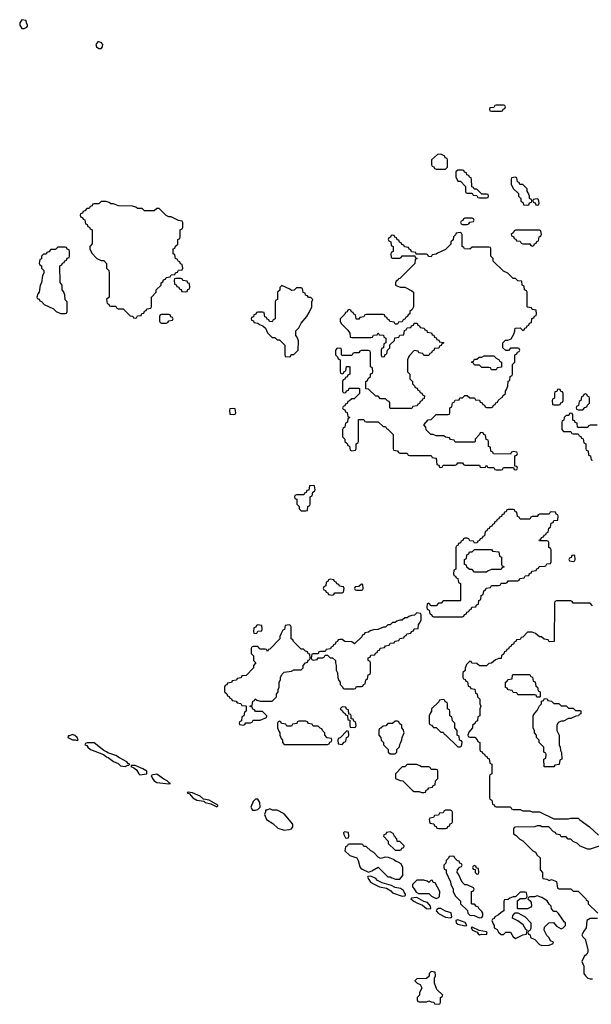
# Model space of a CAD drawing. Header units: inches. Extents: x 2701323 to 2964515, y 494916 to 722124.
# Tile 617 of 656: x 2861652 to 2866400, y 700994 to 709175. Entities that reach past the tile are written whole.
import ezdxf

# ---------------------------------------------------------------- set-up
doc = ezdxf.new("R2010")
doc.units = ezdxf.units.IN
doc.header["$MEASUREMENT"] = 0
doc.layers.add('C8760', color=7, linetype='Continuous')

msp = doc.modelspace()

# ---------------------------------------------------------------- linework, layer by layer
at = {"layer": 'C8760', "color": 2, "elevation": 2}
for points in [[(2861670, 709175.3), (2861652, 709150), (2861652, 709130), (2861670, 709102), (2861690, 709102), (2861710, 709114), (2861718, 709122), (2861718, 709130), (2861708.4, 709148.4), (2861706, 709170)], [(2862310, 708992.3), (2862302, 708990), (2862284.7, 708970), (2862291.3, 708950), (2862310, 708936), (2862330, 708936), (2862339.3, 708950), (2862342.7, 708970), (2862330, 708985.2)], [(2865670, 708466), (2865610, 708466), (2865598, 708462), (2865590, 708446), (2865558, 708442), (2865554, 708430), (2865558, 708418), (2865570, 708414), (2865650, 708414), (2865662, 708418), (2865667.3, 708432.7), (2865682, 708438), (2865686, 708450), (2865682, 708462)], [(2865150, 708058), (2865123.6, 708056.4), (2865074, 708010), (2865074, 707970), (2865078, 707958), (2865092.7, 707952.7), (2865098, 707938), (2865110, 707934), (2865190, 707934), (2865206, 707950), (2865206, 708010), (2865202, 708022), (2865187.3, 708027.3), (2865182, 708042)], [(2865330, 707926), (2865290, 707926), (2865274, 707910), (2865274, 707870), (2865290, 707834), (2865312.7, 707832.7), (2865354, 707790), (2865354, 707750), (2865358, 707738), (2865370, 707734), (2865410, 707734), (2865418, 707718), (2865450, 707714), (2865458, 707698), (2865470, 707694), (2865530, 707694), (2865542, 707698), (2865546, 707710), (2865542, 707722), (2865530, 707726), (2865490, 707726), (2865450, 707766), (2865427.3, 707767.3), (2865422, 707782), (2865407.3, 707787.3), (2865406, 707850), (2865402, 707862), (2865387.3, 707867.3), (2865382, 707882), (2865367.3, 707887.3), (2865362, 707902), (2865347.3, 707907.3), (2865342, 707922)], [(2865770, 707866), (2865738, 707862), (2865734, 707850), (2865734, 707810), (2865750, 707774), (2865794, 707730), (2865794, 707710), (2865814, 707690), (2865814, 707670), (2865832.7, 707652.7), (2865838, 707638), (2865870, 707634), (2865882, 707638), (2865887.3, 707652.7), (2865902, 707658), (2865906, 707670), (2865902, 707682), (2865886, 707690), (2865886, 707710), (2865876.4, 707736.4), (2865866, 707750), (2865866, 707770), (2865830, 707806), (2865807.3, 707807.3), (2865802, 707822), (2865787.3, 707827.3), (2865782, 707862)], [(2865950, 707686), (2865918, 707682), (2865914, 707670), (2865918, 707658), (2865932.7, 707652.7), (2865938, 707638), (2865950, 707634), (2865962, 707638), (2865966, 707650), (2865962, 707682)], [(2862370, 707666), (2862330, 707666), (2862310, 707646), (2862270, 707646), (2862258, 707642), (2862254, 707630), (2862238, 707622), (2862230, 707606), (2862210, 707606), (2862192.7, 707587.3), (2862178, 707582), (2862172.7, 707567.3), (2862158, 707562), (2862154, 707550), (2862158, 707538), (2862172.7, 707532.7), (2862178, 707518), (2862192.7, 707512.7), (2862198, 707478), (2862212.7, 707472.7), (2862218, 707458), (2862232.7, 707452.7), (2862238, 707438), (2862254, 707430), (2862252.7, 707312.7), (2862234, 707290), (2862234, 707270), (2862250, 707234), (2862294, 707190), (2862330, 707174), (2862350, 707174), (2862374, 707150), (2862374, 707110), (2862391.6, 707091.6), (2862394, 707070), (2862394, 706870), (2862374, 706850), (2862378, 706818), (2862392.7, 706812.7), (2862398, 706798), (2862410, 706794), (2862450, 706794), (2862458, 706778), (2862470, 706774), (2862512.7, 706772.7), (2862570, 706714), (2862592.7, 706712.7), (2862598, 706698), (2862610, 706694), (2862622, 706698), (2862630, 706714), (2862662, 706718), (2862667.3, 706732.7), (2862682, 706738), (2862687.3, 706752.7), (2862702, 706758), (2862707.3, 706772.7), (2862742, 706778), (2862746, 706790), (2862746, 706870), (2862786, 706910), (2862786, 706930), (2862826, 706970), (2862826, 706990), (2862842, 706998), (2862847.3, 707012.7), (2862862, 707018), (2862870, 707034), (2862902, 707038), (2862910, 707054), (2862942, 707058), (2862947.3, 707072.7), (2862962, 707078), (2862970, 707094), (2863002, 707098), (2863006, 707110), (2863002, 707142), (2862987.3, 707147.3), (2862982, 707162), (2862970, 707166), (2862962, 707182), (2862946, 707190), (2862942, 707222), (2862926, 707230), (2862926, 707270), (2862942, 707278), (2862947.3, 707292.7), (2862966, 707310), (2862966, 707350), (2862982, 707358), (2862986, 707370), (2862986, 707430), (2863002, 707438), (2863006, 707450), (2863006, 707490), (2863002, 707502), (2862970, 707506), (2862910, 707538), (2862890, 707538), (2862868.4, 707548.4), (2862810, 707606), (2862790, 707606), (2862770, 707586), (2862690, 707586), (2862670, 707606), (2862630, 707606), (2862616.4, 707616.4), (2862590, 707626), (2862472.7, 707627.3), (2862430, 707646), (2862410, 707646), (2862396.4, 707656.4)], [(2865410, 707526), (2865350, 707526), (2865338, 707522), (2865332.7, 707507.3), (2865318, 707502), (2865314, 707490), (2865318, 707478), (2865330, 707474), (2865370, 707474), (2865382, 707478), (2865390, 707494), (2865422, 707498), (2865426, 707510), (2865422, 707522)], [(2865310, 707406), (2865278, 707402), (2865272.7, 707387.3), (2865254, 707370), (2865252.7, 707347.3), (2865234, 707330), (2865234, 707310), (2865190, 707266), (2865123.6, 707236.4), (2865110, 707226), (2865078, 707222), (2865070, 707206), (2865047.3, 707207.3), (2865042, 707222), (2865030, 707226), (2864946, 707226), (2864942, 707242), (2864907.3, 707247.3), (2864902, 707262), (2864887.3, 707267.3), (2864882, 707282), (2864847.3, 707287.3), (2864842, 707302), (2864827.3, 707307.3), (2864822, 707322), (2864807.3, 707327.3), (2864802, 707342), (2864787.3, 707347.3), (2864782, 707362), (2864767.3, 707367.3), (2864762, 707382), (2864750, 707386), (2864738, 707382), (2864732.7, 707367.3), (2864718, 707362), (2864714, 707350), (2864718, 707338), (2864734, 707330), (2864738, 707298), (2864754, 707290), (2864754, 707250), (2864738, 707242), (2864734, 707230), (2864738, 707198), (2864750, 707194), (2864810, 707194), (2864822, 707198), (2864830, 707214), (2864934, 707214), (2864938, 707198), (2864954, 707190), (2864938, 707182), (2864934, 707150), (2864810, 707026), (2864798, 707022), (2864794, 707010), (2864778, 707002), (2864774, 706990), (2864774, 706970), (2864783.6, 706963.6), (2864812.7, 706952.7), (2864850, 706952), (2864910, 706922), (2864922, 706910), (2864922, 706790), (2864912.7, 706767.3), (2864894, 706750), (2864894, 706730), (2864878, 706722), (2864874, 706710), (2864858, 706702), (2864854, 706690), (2864838, 706682), (2864830, 706666), (2864798, 706662), (2864790, 706646), (2864770, 706646), (2864762, 706662), (2864727.3, 706667.3), (2864722, 706682), (2864707.3, 706687.3), (2864702, 706702), (2864687.3, 706707.3), (2864682, 706722), (2864670, 706726), (2864530, 706726), (2864518, 706722), (2864510, 706706), (2864478, 706702), (2864470, 706686), (2864450, 706686), (2864446, 706690), (2864442, 706722), (2864427.3, 706727.3), (2864422, 706742), (2864407.3, 706747.3), (2864402, 706762), (2864390, 706766), (2864378, 706762), (2864372.7, 706747.3), (2864358, 706742), (2864352.7, 706727.3), (2864314, 706690), (2864314, 706670), (2864322, 706650), (2864376.9, 706596.9), (2864394, 706570), (2864398, 706538), (2864410, 706534), (2864570, 706534), (2864582, 706538), (2864590, 706554), (2864622, 706558), (2864630, 706574), (2864638, 706558), (2864672.7, 706552.7), (2864678, 706538), (2864694, 706530), (2864694, 706490), (2864678, 706482), (2864674, 706450), (2864658, 706442), (2864654, 706430), (2864654, 706390), (2864658, 706378), (2864670, 706374), (2864682, 706378), (2864687.3, 706392.7), (2864702, 706398), (2864706, 706430), (2864726, 706450), (2864727.3, 706472.7), (2864766, 706510), (2864767.3, 706532.7), (2864802, 706538), (2864810, 706554), (2864842, 706558), (2864847.3, 706592.7), (2864862, 706598), (2864870, 706614), (2864902, 706618), (2864907.3, 706632.7), (2864922, 706638), (2864930, 706654), (2864952.7, 706652.7), (2864958, 706638), (2864972.7, 706632.7), (2864978, 706618), (2865012.7, 706612.7), (2865018, 706598), (2865032.7, 706592.7), (2865038, 706578), (2865072.7, 706572.7), (2865078, 706558), (2865092.7, 706552.7), (2865098, 706538), (2865112.7, 706532.7), (2865118, 706518), (2865132.7, 706512.7), (2865138, 706498), (2865170, 706494), (2865174, 706490), (2865158, 706482), (2865152.7, 706467.3), (2865138, 706462), (2865132.7, 706447.3), (2865098, 706442), (2865092.7, 706427.3), (2865078, 706422), (2865072.7, 706407.3), (2865058, 706402), (2865050, 706386), (2865010, 706386), (2865002, 706402), (2864967.3, 706407.3), (2864962, 706422), (2864930, 706426), (2864890, 706386), (2864882, 706370), (2864874, 706350), (2864874, 706250), (2864894, 706230), (2864894, 706190), (2864914, 706170), (2864914, 706150), (2864932.7, 706132.7), (2864938, 706118), (2864952.7, 706112.7), (2864958, 706098), (2864972.7, 706092.7), (2864978, 706078), (2864992.7, 706072.7), (2864998, 706058), (2865014, 706050), (2865012.7, 706027.3), (2864998, 706022), (2864992.7, 706007.3), (2864978, 706002), (2864972.7, 705987.3), (2864958, 705982), (2864952.7, 705967.3), (2864918, 705962), (2864910, 705946), (2864730, 705946), (2864726, 705950), (2864726, 705990), (2864722, 706002), (2864707.3, 706007.3), (2864690, 706026), (2864650, 706026), (2864630, 706046), (2864610, 706046), (2864550, 706106), (2864527.3, 706107.3), (2864526, 706170), (2864542, 706178), (2864547.3, 706192.7), (2864566, 706210), (2864567.3, 706232.7), (2864582, 706238), (2864586, 706250), (2864582, 706282), (2864566, 706290), (2864566, 706410), (2864562, 706422), (2864550, 706426), (2864490, 706426), (2864478, 706422), (2864470, 706406), (2864430, 706406), (2864418, 706402), (2864410, 706386), (2864330, 706386), (2864326, 706390), (2864326, 706430), (2864322, 706442), (2864290, 706446), (2864274, 706430), (2864274, 706390), (2864292.7, 706372.7), (2864298, 706358), (2864314, 706350), (2864314, 706250), (2864318, 706238), (2864330, 706234), (2864342, 706238), (2864347.3, 706252.7), (2864362, 706258), (2864367.3, 706292.7), (2864390, 706294), (2864394, 706290), (2864394, 706230), (2864378, 706222), (2864372.7, 706207.3), (2864358, 706202), (2864352.7, 706187.3), (2864338, 706182), (2864334, 706170), (2864334, 706090), (2864338, 706078), (2864350, 706074), (2864362, 706078), (2864367.3, 706092.7), (2864382, 706098), (2864390, 706114), (2864470, 706114), (2864474, 706110), (2864474, 706070), (2864430, 706026), (2864410, 706026), (2864392.7, 706007.3), (2864378, 706002), (2864372.7, 705987.3), (2864358, 705982), (2864352.7, 705967.3), (2864338, 705962), (2864334, 705950), (2864338, 705938), (2864352.7, 705932.7), (2864358, 705918), (2864372.7, 705912.7), (2864378, 705878), (2864394, 705870), (2864378, 705862), (2864374, 705830), (2864358, 705822), (2864354, 705790), (2864338, 705782), (2864334, 705770), (2864334, 705710), (2864354, 705690), (2864354, 705670), (2864372.7, 705652.7), (2864378, 705638), (2864392.7, 705632.7), (2864398, 705598), (2864410, 705594), (2864442, 705598), (2864446, 705610), (2864446, 705650), (2864462, 705658), (2864466, 705670), (2864467.3, 705852.7), (2864510, 705854), (2864518, 705838), (2864530, 705834), (2864630, 705834), (2864670, 705794), (2864690, 705794), (2864698, 705778), (2864710, 705774), (2864754, 705730), (2864754, 705610), (2864758, 705598), (2864790, 705594), (2864798, 705578), (2864810, 705574), (2864870, 705574), (2864878, 705558), (2864890, 705554), (2865070, 705554), (2865078, 705538), (2865112.7, 705532.7), (2865118, 705478), (2865132.7, 705472.7), (2865138, 705458), (2865150, 705454), (2865162, 705458), (2865170, 705474), (2865270, 705474), (2865282, 705478), (2865290, 705494), (2865330, 705494), (2865338, 705478), (2865350, 705474), (2865470, 705474), (2865478, 705458), (2865490, 705454), (2865522, 705458), (2865530, 705474), (2865538, 705458), (2865550, 705454), (2865590, 705454), (2865598, 705438), (2865610, 705434), (2865650, 705434), (2865662, 705438), (2865670, 705454), (2865754, 705454), (2865758, 705438), (2865770, 705434), (2865782, 705438), (2865786, 705450), (2865782, 705462), (2865766, 705466), (2865766, 705550), (2865782, 705558), (2865786, 705570), (2865782, 705582), (2865750, 705586), (2865738, 705582), (2865730, 705566), (2865587.3, 705567.3), (2865582, 705582), (2865566, 705590), (2865562, 705622), (2865546, 705630), (2865546, 705670), (2865542, 705682), (2865527.3, 705687.3), (2865522, 705722), (2865507.3, 705727.3), (2865502, 705742), (2865490, 705746), (2865478, 705742), (2865472.7, 705727.3), (2865434, 705690), (2865434, 705670), (2865430, 705666), (2865270, 705666), (2865262, 705682), (2865230, 705686), (2865222, 705702), (2865190, 705706), (2865176.4, 705716.4), (2865110, 705718), (2865087.3, 705727.3), (2865068.4, 705728.4), (2865028.7, 705768.7), (2865026, 705790), (2865008, 705810), (2865046, 705850), (2865070, 705854), (2865110, 705894), (2865210, 705894), (2865222, 705898), (2865226, 705910), (2865226, 705950), (2865242, 705958), (2865247.3, 705992.7), (2865262, 705998), (2865270, 706014), (2865302, 706018), (2865307.3, 706032.7), (2865330, 706034), (2865350, 706054), (2865370, 706054), (2865390, 706034), (2865430, 706034), (2865438, 706018), (2865472.7, 706012.7), (2865478, 705998), (2865492.7, 705992.7), (2865498, 705978), (2865512.7, 705972.7), (2865518, 705958), (2865530, 705954), (2865570, 705954), (2865582, 705958), (2865587.3, 705972.7), (2865602, 705978), (2865607.3, 705992.7), (2865622, 705998), (2865626, 706010), (2865650, 706034), (2865662, 706038), (2865666, 706050), (2865686, 706070), (2865686, 706090), (2865696.4, 706103.6), (2865706, 706130), (2865708.4, 706171.6), (2865722, 706178), (2865726, 706210), (2865742, 706218), (2865746, 706230), (2865746, 706310), (2865766, 706330), (2865766, 706390), (2865782, 706398), (2865787.3, 706412.7), (2865802, 706418), (2865806, 706430), (2865802, 706442), (2865790, 706446), (2865730, 706446), (2865712.7, 706427.3), (2865690, 706426), (2865666, 706450), (2865666, 706490), (2865688.4, 706511.6), (2865707.3, 706512.7), (2865735.3, 706524.7), (2865756.4, 706563.6), (2865766, 706590), (2865767.3, 706612.7), (2865810, 706614), (2865830, 706594), (2865842, 706598), (2865847.3, 706612.7), (2865862, 706618), (2865867.3, 706632.7), (2865882, 706638), (2865887.3, 706652.7), (2865902, 706658), (2865907.3, 706692.7), (2865922, 706698), (2865927.3, 706712.7), (2865942, 706718), (2865946, 706730), (2865942, 706762), (2865910, 706766), (2865902, 706782), (2865870, 706786), (2865866, 706790), (2865866, 706910), (2865862, 706922), (2865846, 706930), (2865842, 706962), (2865826, 706970), (2865822, 707002), (2865790, 707006), (2865770, 707026), (2865750, 707026), (2865706, 707070), (2865670, 707086), (2865586, 707170), (2865586, 707190), (2865566, 707210), (2865566, 707270), (2865562, 707282), (2865550, 707286), (2865410, 707286), (2865391.6, 707268.4), (2865346, 707270), (2865342, 707282), (2865326, 707290), (2865326, 707390), (2865322, 707402)], [(2865970, 707426), (2865770, 707426), (2865758, 707422), (2865752.7, 707407.3), (2865734, 707390), (2865738, 707378), (2865752.7, 707372.7), (2865758, 707358), (2865772.7, 707352.7), (2865778, 707338), (2865810, 707334), (2865818, 707318), (2865830, 707314), (2865890, 707314), (2865898, 707298), (2865910, 707294), (2865922, 707298), (2865927.3, 707312.7), (2865942, 707318), (2865947.3, 707332.7), (2865962, 707338), (2865966, 707370), (2865982, 707378), (2865986, 707390), (2865982, 707422)], [(2862030, 707286), (2861970, 707286), (2861950, 707266), (2861910, 707266), (2861892.7, 707247.3), (2861878, 707242), (2861872.7, 707227.3), (2861850, 707226), (2861834, 707210), (2861832.7, 707187.3), (2861818, 707182), (2861814, 707150), (2861818, 707138), (2861834, 707130), (2861834, 707110), (2861851.6, 707091.6), (2861852, 707070), (2861842, 707050), (2861834, 706990), (2861822, 706970), (2861814, 706910), (2861803.6, 706896.4), (2861794, 706870), (2861798, 706858), (2861812.7, 706852.7), (2861818, 706838), (2861832.7, 706832.7), (2861854, 706810), (2861931.6, 706771.6), (2861954, 706750), (2861990, 706734), (2862030, 706734), (2862042, 706738), (2862046, 706750), (2862046, 706830), (2862028.4, 706848.4), (2862026, 706890), (2862016.4, 706916.4), (2862006, 706930), (2862006, 706970), (2861987.3, 706992.7), (2861986, 707130), (2862002, 707138), (2862007.3, 707152.7), (2862022, 707158), (2862027.3, 707172.7), (2862042, 707178), (2862047.3, 707192.7), (2862062, 707198), (2862066, 707210), (2862066, 707250), (2862062, 707262), (2862047.3, 707267.3), (2862042, 707282)], [(2862990, 707026), (2862950, 707026), (2862938, 707022), (2862934, 707010), (2862938, 706978), (2862952.7, 706972.7), (2862958, 706958), (2862972.7, 706952.7), (2862978, 706938), (2862992.7, 706932.7), (2862998, 706918), (2863030, 706914), (2863042, 706918), (2863047.3, 706932.7), (2863062, 706938), (2863066, 706950), (2863062, 706982), (2863047.3, 706987.3), (2863042, 707002), (2863007.3, 707007.3), (2863002, 707022)], [(2863830, 706966), (2863814, 706950), (2863812.7, 706927.3), (2863794, 706910), (2863794, 706850), (2863778, 706842), (2863774, 706830), (2863774, 706690), (2863758, 706682), (2863750, 706666), (2863727.3, 706667.3), (2863722, 706682), (2863707.3, 706687.3), (2863702, 706702), (2863687.3, 706707.3), (2863682, 706742), (2863670, 706746), (2863630, 706746), (2863618, 706742), (2863612.7, 706727.3), (2863598, 706722), (2863592.7, 706707.3), (2863578, 706702), (2863574, 706690), (2863578, 706678), (2863592.7, 706672.7), (2863598, 706658), (2863630, 706654), (2863643.6, 706643.6), (2863672.7, 706632.7), (2863692.7, 706612.7), (2863710, 706574), (2863750, 706534), (2863770, 706534), (2863790, 706514), (2863810, 706514), (2863832.7, 706492.7), (2863854, 706470), (2863854, 706390), (2863858, 706378), (2863890, 706374), (2863902, 706378), (2863907.3, 706392.7), (2863930, 706394), (2863966, 706430), (2863967.3, 706507.3), (2863956.4, 706536.4), (2863946, 706550), (2863946, 706590), (2863970, 706614), (2863990, 706654), (2864038, 706710), (2864056.4, 706743.6), (2864078, 706790), (2864078, 706830), (2864086, 706850), (2864070, 706866), (2864050, 706866), (2864042, 706882), (2864027.3, 706887.3), (2864022, 706902), (2864007.3, 706907.3), (2864002, 706942), (2863990, 706946), (2863950, 706946), (2863932.7, 706927.3), (2863910, 706926), (2863896.4, 706936.4)], [(2862890, 706726), (2862830, 706726), (2862818, 706722), (2862814, 706710), (2862814, 706670), (2862818, 706658), (2862830, 706654), (2862870, 706654), (2862882, 706658), (2862890, 706674), (2862922, 706678), (2862926, 706690), (2862922, 706702), (2862907.3, 706707.3), (2862902, 706722)], [(2865570, 706266), (2865562, 706282), (2865550, 706286), (2865490, 706286), (2865470, 706306), (2865430, 706306), (2865422, 706322), (2865406, 706330), (2865422, 706338), (2865430, 706354), (2865450, 706354), (2865468.4, 706371.6), (2865490, 706372), (2865510, 706382), (2865590, 706382), (2865610, 706362), (2865634, 706350), (2865638, 706338), (2865654, 706330), (2865652.7, 706287.3), (2865618, 706282), (2865610, 706266)], [(2866130, 706106), (2866118, 706102), (2866112.7, 706087.3), (2866098, 706082), (2866094, 706070), (2866094, 706030), (2866078, 706022), (2866074, 706010), (2866078, 705978), (2866090, 705974), (2866130, 705974), (2866142, 705978), (2866147.3, 705992.7), (2866162, 705998), (2866166, 706010), (2866166, 706070), (2866162, 706082), (2866147.3, 706087.3), (2866142, 706102)], [(2866350, 706066), (2866338, 706062), (2866332.7, 706047.3), (2866318, 706042), (2866314, 706010), (2866298, 706002), (2866294, 705970), (2866278, 705962), (2866274, 705950), (2866278, 705938), (2866290, 705934), (2866330, 705934), (2866347.3, 705952.7), (2866362, 705958), (2866367.3, 705972.7), (2866386, 705990), (2866386, 706030), (2866382, 706042), (2866367.3, 706047.3), (2866362, 706062)], [(2863430, 705946), (2863398, 705942), (2863394, 705930), (2863398, 705898), (2863430, 705894), (2863442, 705898), (2863446, 705910), (2863442, 705942)], [(2864090, 705306), (2864058, 705302), (2864052.7, 705267.3), (2864038, 705262), (2864032.7, 705247.3), (2864018, 705242), (2864012.7, 705227.3), (2863950, 705226), (2863938, 705222), (2863934, 705210), (2863938, 705198), (2863954, 705190), (2863954, 705150), (2863974, 705130), (2863974, 705110), (2863990, 705094), (2864030, 705094), (2864042, 705098), (2864046, 705130), (2864062, 705138), (2864066, 705150), (2864066, 705210), (2864082, 705218), (2864086, 705250), (2864102, 705258), (2864106, 705270), (2864102, 705302)], [(2865750, 705106), (2865710, 705106), (2865698, 705102), (2865692.7, 705087.3), (2865678, 705082), (2865672.7, 705067.3), (2865658, 705062), (2865652.7, 705047.3), (2865638, 705042), (2865632.7, 705027.3), (2865618, 705022), (2865612.7, 705007.3), (2865598, 705002), (2865592.7, 704987.3), (2865578, 704982), (2865572.7, 704967.3), (2865558, 704962), (2865552.7, 704947.3), (2865538, 704942), (2865532.7, 704927.3), (2865518, 704922), (2865512.7, 704887.3), (2865498, 704882), (2865492.7, 704867.3), (2865478, 704862), (2865472.7, 704847.3), (2865458, 704842), (2865452.7, 704827.3), (2865430, 704826), (2865422, 704842), (2865390, 704846), (2865382, 704862), (2865370, 704866), (2865350, 704866), (2865338, 704862), (2865332.7, 704847.3), (2865318, 704842), (2865312.7, 704827.3), (2865298, 704822), (2865292.7, 704807.3), (2865278, 704802), (2865274, 704790), (2865274, 704610), (2865258, 704602), (2865254, 704570), (2865258, 704558), (2865272.7, 704552.7), (2865278, 704538), (2865292.7, 704532.7), (2865298, 704498), (2865314, 704490), (2865314, 704350), (2865310, 704346), (2865170, 704346), (2865152.7, 704327.3), (2865130, 704326), (2865110, 704306), (2865070, 704306), (2865050, 704326), (2865038, 704322), (2865034, 704290), (2865038, 704278), (2865054, 704270), (2865058, 704238), (2865072.7, 704232.7), (2865078, 704218), (2865090, 704214), (2865330, 704214), (2865342, 704218), (2865347.3, 704232.7), (2865362, 704238), (2865367.3, 704252.7), (2865382, 704258), (2865387.3, 704272.7), (2865402, 704278), (2865407.3, 704292.7), (2865442, 704298), (2865447.3, 704312.7), (2865462, 704318), (2865466, 704350), (2865482, 704358), (2865486, 704390), (2865502, 704398), (2865506, 704430), (2865522, 704438), (2865527.3, 704452.7), (2865562, 704458), (2865570, 704474), (2865630, 704474), (2865642, 704478), (2865650, 704494), (2865690, 704494), (2865702, 704498), (2865710, 704514), (2865790, 704514), (2865802, 704518), (2865807.3, 704532.7), (2865842, 704538), (2865850, 704554), (2865882, 704558), (2865887.3, 704572.7), (2865902, 704578), (2865907.3, 704592.7), (2865942, 704598), (2865947.3, 704612.7), (2865962, 704618), (2865967.3, 704632.7), (2866010, 704634), (2866022, 704638), (2866030, 704654), (2866062, 704658), (2866066, 704670), (2866066, 704770), (2866062, 704782), (2866046, 704790), (2866046, 704830), (2866042, 704842), (2866030, 704846), (2865970, 704846), (2865966, 704850), (2865982, 704858), (2865987.3, 704872.7), (2866002, 704878), (2866007.3, 704892.7), (2866022, 704898), (2866027.3, 704912.7), (2866042, 704918), (2866046, 704950), (2866062, 704958), (2866067.3, 704992.7), (2866082, 704998), (2866090, 705014), (2866122, 705018), (2866126, 705050), (2866122, 705062), (2866107.3, 705067.3), (2866102, 705082), (2866070, 705086), (2866058, 705082), (2866050, 705066), (2865970, 705066), (2865958, 705062), (2865950, 705046), (2865910, 705046), (2865898, 705042), (2865890, 705026), (2865810, 705026), (2865802, 705042), (2865787.3, 705047.3), (2865782, 705082), (2865767.3, 705087.3), (2865762, 705102)], [(2865430, 704586), (2865410, 704606), (2865387.3, 704607.3), (2865367.3, 704627.3), (2865362, 704642), (2865347.3, 704647.3), (2865346, 704690), (2865362, 704698), (2865366, 704730), (2865382, 704738), (2865387.3, 704752.7), (2865410, 704754), (2865430, 704774), (2865570, 704774), (2865578, 704758), (2865632.7, 704752.7), (2865638, 704718), (2865654, 704710), (2865654, 704650), (2865658, 704638), (2865670, 704634), (2865672.7, 704627.3), (2865658, 704622), (2865650, 704606), (2865570, 704606), (2865543.6, 704596.4), (2865530, 704586)], [(2866250, 704726), (2866238, 704722), (2866232.7, 704707.3), (2866218, 704702), (2866214, 704690), (2866218, 704678), (2866250, 704674), (2866262, 704678), (2866266, 704690), (2866262, 704722)], [(2864230, 704526), (2864218, 704522), (2864212.7, 704507.3), (2864198, 704502), (2864194, 704470), (2864178, 704462), (2864174, 704450), (2864178, 704438), (2864192.7, 704432.7), (2864198, 704418), (2864212.7, 704412.7), (2864218, 704398), (2864250, 704394), (2864262, 704398), (2864270, 704414), (2864330, 704414), (2864342, 704418), (2864346, 704450), (2864342, 704462), (2864307.3, 704467.3), (2864302, 704482), (2864287.3, 704487.3), (2864282, 704502), (2864267.3, 704507.3), (2864262, 704522)], [(2864490, 704486), (2864470, 704466), (2864438, 704462), (2864434, 704450), (2864438, 704438), (2864450, 704434), (2864490, 704434), (2864502, 704438), (2864506, 704450), (2864502, 704482)], [(2864950, 704246), (2864932.7, 704227.3), (2864910, 704226), (2864883.6, 704216.4), (2864870, 704206), (2864850, 704206), (2864830, 704186), (2864810, 704186), (2864783.6, 704176.4), (2864770, 704166), (2864750, 704166), (2864730, 704146), (2864710, 704146), (2864691.6, 704128.4), (2864672.7, 704127.3), (2864627.3, 704107.3), (2864590, 704106), (2864563.6, 704096.4), (2864550, 704086), (2864518, 704082), (2864512.7, 704067.3), (2864498, 704062), (2864492.7, 704047.3), (2864432, 703988), (2864410, 704006), (2864352.7, 704007.3), (2864330, 704026), (2864310, 704026), (2864298, 704022), (2864292.7, 704007.3), (2864278, 704002), (2864272.7, 703987.3), (2864258, 703982), (2864252.7, 703967.3), (2864238, 703962), (2864232.7, 703947.3), (2864198, 703942), (2864190, 703926), (2864150, 703926), (2864138, 703922), (2864130, 703906), (2864090, 703906), (2864078, 703902), (2864074, 703870), (2864078, 703858), (2864090, 703854), (2864122, 703858), (2864130, 703874), (2864170, 703874), (2864182, 703878), (2864190, 703894), (2864210, 703894), (2864230, 703874), (2864250, 703874), (2864274, 703850), (2864274, 703830), (2864282, 703810), (2864282, 703770), (2864292.7, 703747.3), (2864294, 703710), (2864303.6, 703683.6), (2864314, 703670), (2864314, 703650), (2864332.7, 703632.7), (2864338, 703618), (2864350, 703614), (2864430, 703614), (2864442, 703618), (2864450, 703634), (2864490, 703634), (2864502, 703638), (2864507.3, 703652.7), (2864522, 703658), (2864526, 703690), (2864542, 703698), (2864547.3, 703732.7), (2864562, 703738), (2864566, 703750), (2864566, 703830), (2864562, 703842), (2864546, 703850), (2864547.3, 703872.7), (2864562, 703878), (2864570, 703894), (2864602, 703898), (2864607.3, 703912.7), (2864622, 703918), (2864627.3, 703932.7), (2864642, 703938), (2864647.3, 703952.7), (2864682, 703958), (2864690, 703974), (2864722, 703978), (2864730, 703994), (2864762, 703998), (2864767.3, 704012.7), (2864802, 704018), (2864810, 704034), (2864842, 704038), (2864847.3, 704052.7), (2864862, 704058), (2864867.3, 704072.7), (2864902, 704078), (2864907.3, 704092.7), (2864922, 704098), (2864930, 704114), (2864962, 704118), (2864966, 704150), (2864976.4, 704163.6), (2864986, 704190), (2864986, 704230), (2864982, 704242)], [(2863890, 704146), (2863858, 704142), (2863852.7, 704107.3), (2863838, 704102), (2863823.6, 704076.4), (2863814, 704050), (2863814, 704030), (2863730, 703946), (2863718, 703942), (2863710, 703926), (2863702, 703942), (2863690, 703946), (2863650, 703946), (2863630, 703966), (2863590, 703966), (2863578, 703962), (2863574, 703950), (2863574, 703910), (2863594, 703890), (2863594, 703850), (2863614, 703830), (2863594, 703810), (2863594, 703790), (2863532.7, 703727.3), (2863498, 703722), (2863492.7, 703707.3), (2863458, 703702), (2863452.7, 703687.3), (2863418, 703682), (2863412.7, 703667.3), (2863378, 703662), (2863372.7, 703647.3), (2863358, 703642), (2863354, 703630), (2863354, 703590), (2863372.7, 703572.7), (2863378, 703558), (2863392.7, 703552.7), (2863398, 703538), (2863412.7, 703532.7), (2863418, 703518), (2863450, 703514), (2863458, 703498), (2863490, 703494), (2863498, 703478), (2863530, 703474), (2863534, 703470), (2863534, 703430), (2863518, 703422), (2863514, 703390), (2863498, 703382), (2863494, 703350), (2863478, 703342), (2863474, 703330), (2863478, 703318), (2863510, 703314), (2863522, 703318), (2863530, 703334), (2863570, 703334), (2863582, 703338), (2863590, 703354), (2863650, 703354), (2863702, 703378), (2863706, 703390), (2863670, 703426), (2863610, 703426), (2863602, 703442), (2863587.3, 703447.3), (2863582, 703462), (2863567.3, 703467.3), (2863567.3, 703472.7), (2863582, 703478), (2863587.3, 703512.7), (2863602, 703518), (2863608, 703532), (2863622, 703522), (2863650, 703514), (2863750, 703514), (2863786, 703550), (2863786, 703570), (2863798, 703590), (2863798, 703610), (2863808, 703630), (2863808, 703670), (2863818, 703690), (2863818, 703710), (2863830, 703734), (2863850, 703754), (2863910, 703762), (2863930, 703774), (2863990, 703774), (2864006, 703790), (2864006, 703810), (2864027.3, 703832.7), (2864042, 703838), (2864047.3, 703852.7), (2864062, 703858), (2864066, 703870), (2864062, 703902), (2864047.3, 703907.3), (2864042, 703922), (2864027.3, 703927.3), (2864010, 703946), (2863990, 703946), (2863927.3, 704007.3), (2863922, 704022), (2863906, 704030), (2863906, 704130), (2863902, 704142)], [(2863630, 704146), (2863618, 704142), (2863612.7, 704127.3), (2863598, 704122), (2863594, 704090), (2863598, 704078), (2863610, 704074), (2863622, 704078), (2863630, 704094), (2863662, 704098), (2863666, 704110), (2863662, 704142)], [(2865970, 703546), (2865947.3, 703547.3), (2865942, 703562), (2865930, 703566), (2865790, 703566), (2865782, 703582), (2865750, 703586), (2865742, 703602), (2865710, 703606), (2865702, 703622), (2865687.3, 703627.3), (2865686, 703670), (2865702, 703678), (2865707.3, 703692.7), (2865742, 703698), (2865746, 703730), (2865750, 703734), (2865890, 703734), (2865898, 703718), (2865912.7, 703712.7), (2865918, 703678), (2865932.7, 703672.7), (2865938, 703638), (2865954, 703630), (2865958, 703598), (2865974, 703590), (2865974, 703550)], [(2865170, 703526), (2865138, 703522), (2865132.7, 703507.3), (2865074, 703450), (2865074, 703430), (2865063.6, 703416.4), (2865054, 703390), (2865054, 703330), (2865058, 703318), (2865072.7, 703312.7), (2865090, 703294), (2865110, 703294), (2865150, 703254), (2865170, 703254), (2865178, 703238), (2865190, 703234), (2865290, 703134), (2865310, 703134), (2865322, 703138), (2865326, 703170), (2865322, 703182), (2865306, 703190), (2865302, 703222), (2865286, 703230), (2865286, 703270), (2865266, 703290), (2865266, 703330), (2865246, 703350), (2865242, 703382), (2865226, 703390), (2865226, 703430), (2865222, 703442), (2865206, 703450), (2865206, 703490), (2865202, 703502), (2865187.3, 703507.3), (2865182, 703522)], [(2866090, 703494), (2866130, 703494), (2866150, 703474), (2866190, 703474), (2866210, 703454), (2866250, 703454), (2866270, 703434), (2866310, 703434), (2866314, 703430), (2866312.7, 703407.3), (2866298, 703402), (2866294, 703390), (2866272.7, 703387.3), (2866230, 703368), (2866210, 703368), (2866170, 703348), (2866152.7, 703347.3), (2866130, 703338), (2866122, 703330), (2866114, 703310), (2866114, 703270), (2866132, 703230), (2866134, 703150), (2866142, 703130), (2866143.6, 703103.6), (2866152.7, 703087.3), (2866154, 703030), (2866138, 703022), (2866132.7, 702987.3), (2866098, 702982), (2866090, 702966), (2866007.3, 702967.3), (2866006, 703030), (2866022, 703038), (2866026, 703070), (2866022, 703082), (2866006, 703090), (2866006, 703130), (2865966, 703170), (2865966, 703190), (2865946, 703210), (2865946, 703230), (2865928.4, 703248.4), (2865927.3, 703267.3), (2865918, 703290), (2865918, 703390), (2865930, 703414), (2865950, 703434), (2865970, 703474), (2865986, 703490), (2865987.3, 703512.7), (2866002, 703518), (2866010, 703534), (2866032.7, 703532.7), (2866038, 703518), (2866070, 703514)], [(2864330, 703466), (2864314, 703450), (2864332.7, 703432.7), (2864338, 703418), (2864352.7, 703412.7), (2864358, 703398), (2864374, 703394), (2864378, 703358), (2864394, 703354), (2864394, 703310), (2864398, 703298), (2864430, 703294), (2864442, 703298), (2864446, 703310), (2864442, 703342), (2864427.3, 703347.3), (2864422, 703362), (2864406, 703366), (2864406, 703390), (2864402, 703402), (2864386, 703406), (2864382, 703442), (2864367.3, 703447.3), (2864362, 703462)], [(2864030, 703346), (2863970, 703346), (2863958, 703342), (2863952.7, 703327.3), (2863918, 703322), (2863910, 703306), (2863870, 703306), (2863862, 703322), (2863827.3, 703327.3), (2863822, 703342), (2863810, 703346), (2863798, 703342), (2863794, 703330), (2863794, 703290), (2863803.6, 703263.6), (2863814, 703250), (2863814, 703230), (2863823.6, 703203.6), (2863834, 703190), (2863834, 703170), (2863850, 703154), (2864210, 703154), (2864222, 703158), (2864227.3, 703172.7), (2864242, 703178), (2864246, 703190), (2864242, 703202), (2864207.3, 703207.3), (2864186, 703230), (2864186, 703250), (2864166, 703270), (2864162, 703282), (2864147.3, 703287.3), (2864130, 703306), (2864090, 703306), (2864082, 703322), (2864050, 703326), (2864042, 703342)], [(2864790, 703346), (2864770, 703346), (2864750, 703326), (2864710, 703326), (2864692.7, 703307.3), (2864670, 703306), (2864652.7, 703287.3), (2864638, 703282), (2864634, 703270), (2864634, 703230), (2864651.6, 703211.6), (2864654, 703190), (2864674, 703170), (2864674, 703150), (2864714, 703110), (2864714, 703090), (2864730, 703074), (2864770, 703074), (2864786, 703090), (2864786, 703110), (2864807.3, 703132.7), (2864808.4, 703151.6), (2864816.4, 703163.6), (2864827.3, 703192.7), (2864828.4, 703211.6), (2864846, 703250), (2864836.4, 703276.4), (2864826, 703290), (2864826, 703310), (2864807.3, 703327.3), (2864802, 703342)], [(2862090, 703235.3), (2862066, 703226), (2862054, 703226), (2862052, 703210), (2862090, 703191.3), (2862112.7, 703192.7), (2862130, 703186), (2862138, 703190), (2862128, 703210), (2862110, 703228)], [(2864370, 703266), (2864312.7, 703207.3), (2864298, 703202), (2864294, 703190), (2864298, 703158), (2864330, 703154), (2864347.3, 703172.7), (2864362, 703178), (2864366, 703210), (2864382, 703218), (2864386, 703230), (2864382, 703262)], [(2862270, 703168), (2862212, 703168), (2862198, 703162), (2862194, 703150), (2862210, 703144.7), (2862218.8, 703130), (2862241, 703110), (2862348.4, 703068.4), (2862372, 703050), (2862386, 703046), (2862430, 703010.7), (2862470, 702994.8), (2862490, 702976.3), (2862529.2, 702970.8), (2862550, 702982), (2862558, 702982), (2862566, 702990), (2862554, 702994), (2862542, 703010), (2862480.7, 703040.7), (2862450, 703061.2), (2862383.2, 703083.2), (2862372.7, 703092.7), (2862350, 703102)], [(2862610, 702979), (2862582, 702978), (2862574, 702970), (2862599.8, 702959.8), (2862622.8, 702942.8), (2862640.7, 702910), (2862650, 702902), (2862690, 702904.9), (2862708, 702910), (2862708.7, 702930), (2862675.3, 702950)], [(2864950, 702986), (2864870, 702986), (2864850, 702966), (2864830, 702966), (2864774, 702910), (2864774, 702870), (2864812.7, 702852.7), (2864834, 702850), (2864914, 702770), (2864930, 702762), (2864970, 702762), (2864990, 702754), (2865010, 702754), (2865022, 702758), (2865027.3, 702772.7), (2865042, 702778), (2865050, 702794), (2865082, 702798), (2865087.3, 702812.7), (2865102, 702818), (2865106, 702850), (2865126, 702870), (2865126, 702930), (2865122, 702942), (2865110, 702946), (2865070, 702946), (2865062, 702962), (2865050, 702966), (2864990, 702966), (2864976.4, 702976.4)], [(2862790, 702905.2), (2862758, 702902), (2862744.7, 702895.3), (2862754, 702870), (2862768, 702850), (2862790, 702837.1), (2862890, 702826.8), (2862906, 702830), (2862894, 702834), (2862878, 702850), (2862850, 702864)], [(2863050, 702758), (2863042, 702750), (2863063.6, 702743.6), (2863091.3, 702710), (2863122, 702690), (2863182, 702682), (2863192, 702670), (2863239.8, 702659.8), (2863290, 702634), (2863298, 702642), (2863298, 702650), (2863226, 702690), (2863178, 702698), (2863150, 702724), (2863086, 702750)], [(2863630, 702698), (2863610, 702698), (2863590, 702678), (2863571.6, 702631.6), (2863586, 702606), (2863610, 702606), (2863630, 702612), (2863648.4, 702631.6), (2863648, 702670)], [(2863730, 702618), (2863706, 702606), (2863694, 702606), (2863694, 702594), (2863684.7, 702570), (2863702, 702530), (2863755.3, 702495.3), (2863796.9, 702456.9), (2863850, 702441), (2863890, 702446), (2863910, 702452), (2863922, 702470), (2863922, 702490), (2863850, 702578), (2863790, 702606), (2863752.7, 702607.3)], [(2865230, 702606), (2865190, 702606), (2865178, 702602), (2865170, 702586), (2865138, 702582), (2865130, 702566), (2865098, 702562), (2865090, 702546), (2865058, 702542), (2865054, 702530), (2865058, 702498), (2865092.7, 702492.7), (2865098, 702478), (2865112.7, 702472.7), (2865118, 702458), (2865130, 702454), (2865190, 702454), (2865202, 702458), (2865207.3, 702472.7), (2865222, 702478), (2865227.3, 702492.7), (2865242, 702498), (2865246, 702510), (2865246, 702590), (2865242, 702602)], [(2864350, 702426), (2864342, 702418), (2864343.6, 702403.6), (2864358, 702378), (2864370, 702374), (2864382, 702378), (2864386, 702390), (2864382, 702422)], [(2864730, 702426), (2864698, 702422), (2864692.7, 702407.3), (2864678, 702402), (2864674, 702390), (2864714, 702350), (2864714, 702330), (2864770, 702274), (2864810, 702274), (2864822, 702278), (2864827.3, 702292.7), (2864842, 702298), (2864846, 702310), (2864810, 702346), (2864787.3, 702347.3), (2864786, 702370), (2864766, 702390), (2864754.6, 702414.6)], [(2864490, 702326), (2864390, 702326), (2864378, 702322), (2864374, 702310), (2864358, 702302), (2864354, 702270), (2864394, 702230), (2864451.1, 702211.1), (2864464.7, 702190), (2864476.9, 702136.9), (2864484.7, 702124.7), (2864496.9, 702116.9), (2864550, 702091.3), (2864578, 702102), (2864630, 702134), (2864710, 702054), (2864730, 702054), (2864743.6, 702043.6), (2864772.7, 702032.7), (2864810, 702034), (2864835.3, 702064.7), (2864835.3, 702130), (2864820.4, 702160.4), (2864796.4, 702176.4), (2864780.4, 702180.4), (2864756.4, 702196.4), (2864714.6, 702214.6), (2864690, 702215.3), (2864650, 702206), (2864630, 702218), (2864594.6, 702254.6), (2864570, 702268), (2864530, 702306), (2864510, 702306), (2864502, 702322)], [(2865250, 702226), (2865218, 702222), (2865212.7, 702207.3), (2865194, 702190), (2865192.7, 702167.3), (2865174, 702150), (2865174, 702130), (2865178, 702118), (2865194, 702110), (2865194, 702090), (2865231.6, 702011.6), (2865232.7, 701992.7), (2865251.6, 701951.6), (2865252.7, 701932.7), (2865270, 701894), (2865314, 701850), (2865314, 701830), (2865372.7, 701772.7), (2865374, 701750), (2865390, 701734), (2865427.3, 701732.7), (2865470, 701712), (2865490, 701714), (2865498, 701730), (2865498, 701750), (2865490, 701766), (2865466, 701790), (2865462, 701802), (2865447.3, 701807.3), (2865430, 701826), (2865410, 701826), (2865406, 701830), (2865406, 701930), (2865422, 701938), (2865426, 701950), (2865422, 701962), (2865370, 701986), (2865350, 701986), (2865326, 702010), (2865296.4, 702076.4), (2865286, 702090), (2865287.3, 702112.7), (2865307.3, 702132.7), (2865322, 702138), (2865326, 702150), (2865322, 702162), (2865307.3, 702167.3), (2865302, 702182), (2865287.3, 702187.3), (2865267.3, 702207.3), (2865262, 702222)], [(2865430, 702146), (2865418, 702142), (2865414, 702130), (2865418, 702118), (2865434, 702114), (2865434, 702090), (2865450, 702074), (2865462, 702078), (2865466, 702090), (2865462, 702122), (2865446, 702126), (2865442, 702142)], [(2864570, 702058), (2864544.7, 702055.3), (2864542, 702050), (2864551.3, 702030), (2864566, 702010), (2864590, 701996), (2864642, 701970), (2864699.1, 701959.1), (2864735.5, 701935.5), (2864750, 701920.7), (2864830, 701891.3), (2864850, 701894), (2864858, 701902), (2864858, 701910), (2864844.7, 701924.7), (2864839, 701939), (2864816.4, 701956.4), (2864770, 701964), (2864740.2, 701980.2), (2864663.7, 702003.7), (2864624.1, 702024.1), (2864610, 702039)], [(2865070, 702026), (2865050, 702006), (2865036.4, 702016.4), (2865010, 702026), (2864950, 702026), (2864914, 701990), (2864914, 701970), (2864930, 701954), (2864945.4, 701925.4), (2864966, 701914), (2865050, 701914), (2865071.6, 701891.6), (2865110, 701872), (2865130, 701882), (2865138, 701890), (2865142, 701930), (2865102, 702002), (2865087.3, 702007.3), (2865082, 702022)], [(2864950, 701882), (2864905.4, 701874.6), (2864902, 701870), (2864924.7, 701850), (2864950, 701836), (2864998.5, 701818.5), (2865030, 701791), (2865050, 701787.3), (2865066, 701790), (2865064, 701810), (2865039.3, 701839.3), (2865008.7, 701848.7)], [(2865850, 701926), (2865810, 701926), (2865770, 701886), (2865750, 701886), (2865723.6, 701876.4), (2865710, 701866), (2865678, 701862), (2865674, 701850), (2865674, 701770), (2865650, 701758), (2865630, 701738), (2865598, 701722), (2865592.7, 701707.3), (2865578, 701702), (2865574, 701690), (2865583.6, 701663.6), (2865594, 701650), (2865594, 701630), (2865616.9, 701616.9), (2865630, 701594), (2865650, 701574), (2865670, 701574), (2865690, 701594), (2865730, 701594), (2865750, 701554), (2865770, 701542), (2865830, 701572), (2865862, 701578), (2865866, 701610), (2865856.4, 701616.4), (2865833.2, 701653.2), (2865790, 701688), (2865746, 701710), (2865747.3, 701732.7), (2865767.3, 701752.7), (2865790, 701754), (2865850, 701722), (2865898, 701670), (2865896.9, 701623.1), (2865890, 701606), (2865878, 701602), (2865874, 701590), (2865878, 701578), (2865891.6, 701571.6), (2865894, 701550), (2865930, 701532), (2865970, 701492), (2865990, 701482), (2866050, 701484.7), (2866082, 701498), (2866086, 701510), (2866062, 701522), (2866050, 701546), (2866030, 701566), (2866008, 701610), (2866010, 701634), (2866046, 701670), (2866087.3, 701672.7), (2866110, 701642), (2866150, 701622), (2866166, 701630), (2866186, 701650), (2866186, 701670), (2866176.4, 701676.4), (2866128, 701748), (2866110, 701766), (2866090, 701766), (2866070, 701786), (2866066, 701810), (2866050, 701826), (2866034.6, 701854.6), (2865990, 701882), (2865950, 701895.3), (2865927.3, 701887.3), (2865890, 701886), (2865878, 701882), (2865874, 701870), (2865892.7, 701852.7), (2865899.6, 701839.6), (2865902, 701810), (2865898, 701802), (2865870, 701788), (2865790, 701786), (2865786, 701790), (2865787.3, 701852.7), (2865810, 701874), (2865850, 701874), (2865862, 701878), (2865866, 701890), (2865862, 701922)], [(2865150, 701789.2), (2865130, 701789), (2865116.9, 701783.1), (2865111, 701770), (2865130, 701748), (2865190, 701717.3), (2865230, 701712), (2865242, 701718), (2865235.3, 701755.3), (2865190, 701769)], [(2865290, 701695.3), (2865274, 701690), (2865278, 701670), (2865290, 701661), (2865350, 701647.3), (2865366, 701650), (2865353.6, 701673.6)], [(2865410, 701635.3), (2865402, 701630), (2865412, 701610), (2865452.7, 701592.7), (2865459.6, 701579.6), (2865470, 701572), (2865490, 701578), (2865530, 701574), (2865534, 701590), (2865530, 701595.3), (2865467.3, 701607.3)], [(2865070, 701266), (2865054, 701250), (2865052.7, 701227.3), (2865031.6, 701208.4), (2864950, 701206), (2864934, 701190), (2864954, 701170), (2864978, 701158), (2864992, 701130), (2864974, 701090), (2864974, 701070), (2864954, 701050), (2864954, 701030), (2864958, 701018), (2864970, 701014), (2865030, 701014), (2865050, 701022), (2865070, 701014), (2865092.7, 701012.7), (2865098, 700998), (2865130, 700994), (2865142, 700998), (2865146, 701010), (2865146, 701050), (2865162, 701058), (2865166, 701070), (2865118, 701118), (2865098, 701170), (2865098, 701210), (2865106, 701230), (2865102, 701262)]]:
    msp.add_lwpolyline(points, close=True, dxfattribs=at)
for points in [[(2866450, 705806), (2866390, 705806), (2866378, 705802), (2866370, 705786), (2866290, 705786), (2866286, 705790), (2866282, 705822), (2866267.3, 705827.3), (2866262, 705842), (2866247.3, 705847.3), (2866246, 705890), (2866242, 705902), (2866230, 705906), (2866218, 705902), (2866212.7, 705887.3), (2866190, 705886), (2866174, 705870), (2866172.7, 705847.3), (2866158, 705842), (2866154, 705830), (2866154, 705770), (2866170, 705754), (2866230, 705754), (2866238, 705738), (2866250, 705734), (2866290, 705734), (2866298, 705718), (2866312.7, 705712.7), (2866318, 705698), (2866332.7, 705692.7), (2866338, 705658), (2866354, 705650), (2866354, 705610), (2866358, 705598), (2866372.7, 705592.7), (2866378, 705558), (2866394, 705550), (2866398, 705518), (2866410, 705514)], [(2866410, 704306), (2866390, 704326), (2866250, 704326), (2866242, 704342), (2866230, 704346), (2866110, 704346), (2866098, 704342), (2866094, 704330), (2866092.7, 704007.3), (2866050, 704006), (2866042, 704022), (2866008.4, 704028.4), (2865987.3, 704047.3), (2865968.4, 704048.4), (2865936.4, 704076.4), (2865910, 704086), (2865870, 704086), (2865830, 704046), (2865818, 704042), (2865810, 704026), (2865778, 704022), (2865772.7, 704007.3), (2865758, 704002), (2865752.7, 703987.3), (2865738, 703982), (2865732.7, 703967.3), (2865718, 703962), (2865712.7, 703947.3), (2865698, 703942), (2865692.7, 703927.3), (2865678, 703922), (2865672.7, 703907.3), (2865654, 703890), (2865651.6, 703868.4), (2865632.7, 703867.3), (2865603.6, 703856.4), (2865571.6, 703828.4), (2865550, 703826), (2865530, 703806), (2865470, 703806), (2865450, 703826), (2865407.3, 703827.3), (2865402, 703842), (2865390, 703846), (2865363.6, 703816.4), (2865352.7, 703787.3), (2865351.6, 703768.4), (2865334, 703750), (2865334, 703710), (2865338, 703698), (2865352.7, 703692.7), (2865358, 703678), (2865372.7, 703672.7), (2865378, 703638), (2865392.7, 703632.7), (2865398, 703618), (2865432.7, 703612.7), (2865438, 703578), (2865452.7, 703572.7), (2865454, 703550), (2865474, 703530), (2865474, 703490), (2865482, 703470), (2865474, 703450), (2865474, 703390), (2865458, 703382), (2865454, 703350), (2865438, 703342), (2865434, 703330), (2865414, 703310), (2865414, 703290), (2865383.6, 703256.4), (2865374, 703230), (2865378, 703218), (2865390, 703214), (2865432.7, 703212.7), (2865452.7, 703192.7), (2865458, 703178), (2865474, 703170), (2865474, 703110), (2865478, 703098), (2865492.7, 703092.7), (2865498, 703078), (2865512.7, 703072.7), (2865518, 703058), (2865532.7, 703052.7), (2865538, 703038), (2865552.7, 703032.7), (2865558, 702998), (2865574, 702990), (2865574, 702910), (2865558, 702902), (2865554, 702890), (2865554, 702710), (2865558, 702698), (2865574, 702690), (2865578, 702658), (2865592.7, 702652.7), (2865598, 702638), (2865610, 702634), (2865730, 702634), (2865738, 702618), (2865750, 702614), (2865810, 702612), (2865830, 702602), (2865890, 702602), (2865910, 702592), (2865970, 702592), (2866090, 702534), (2866210, 702534), (2866230, 702542), (2866290, 702542), (2866306, 702526), (2866384.7, 702470), (2866458.5, 702398.5)], [(2866534, 702330), (2866390, 702282), (2866370, 702282), (2866308.4, 702308.4), (2866286, 702330), (2866250, 702346), (2866230, 702366), (2866207.3, 702367.3), (2866190, 702386), (2866150, 702386), (2866142, 702402), (2866107.3, 702407.3), (2866102, 702422), (2866087.3, 702427.3), (2866047.3, 702467.3), (2865990, 702468), (2865976.4, 702476.4), (2865950, 702478), (2865930, 702468), (2865770, 702466), (2865758, 702462), (2865754, 702450), (2865754, 702410), (2865776.9, 702396.9), (2865805.4, 702365.4), (2865831.2, 702351.1), (2865914, 702270), (2865936.9, 702256.9), (2865950, 702234), (2865974, 702210), (2865974, 702110), (2865994, 702090), (2865994, 702050), (2865998, 702038), (2866030, 702034), (2866050, 702022), (2866070, 702032), (2866110, 702014), (2866118, 701958), (2866130, 701954), (2866230, 701954), (2866250, 701934), (2866290, 701934), (2866354, 701870), (2866358, 701858), (2866374, 701850), (2866374, 701830), (2866454, 701750)], [(2866452.7, 701707.3), (2866390, 701708), (2866362, 701690), (2866358, 701630), (2866336.9, 701603.1), (2866322, 701570), (2866330, 701554), (2866350, 701534), (2866371.2, 701448.9), (2866370, 701426), (2866362, 701410), (2866342, 701390), (2866322, 701350), (2866338, 701310), (2866338, 701250), (2866351.3, 701230), (2866370.9, 701210.9), (2866390, 701204.7), (2866410, 701204.7)]]:
    msp.add_lwpolyline(points, dxfattribs=at)

doc.saveas('drawing.dxf')
